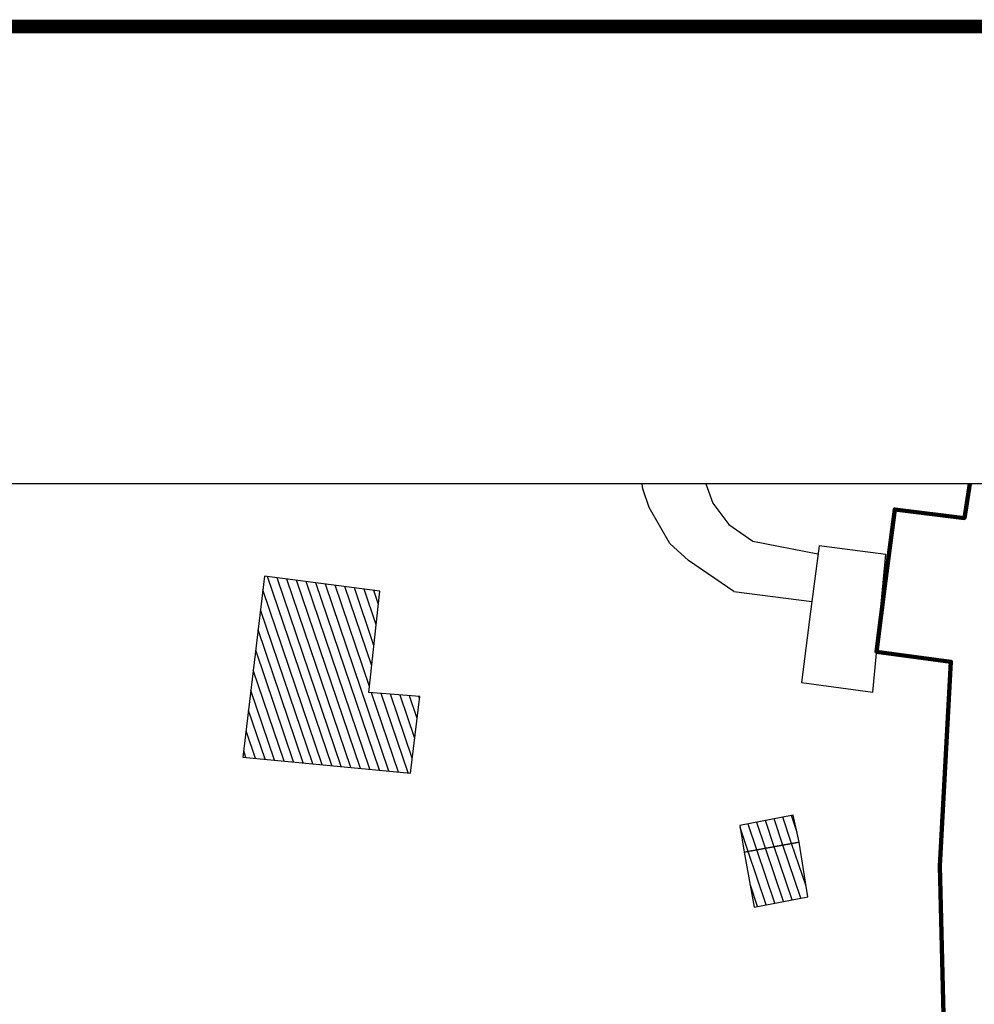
# Model space of a CAD drawing. Header units: centimetres. Extents: x 100159 to 225226, y -81380 to -23241.
# Tile 364 of 365: x 201970 to 208909, y -34995 to -27835. Entities that reach past the tile are written whole.
import ezdxf
from ezdxf.xclip import XClip

# ---------------------------------------------------------------- set-up
doc = ezdxf.new("R2010")
doc.units = ezdxf.units.CM
doc.header["$XCLIPFRAME"] = 2
doc.linetypes.add('DASHDOT', pattern=[25.4, 12.7, -6.35, 0, -6.35])
doc.layers.get('0').update_dxf_attribs({"lineweight": 5})
for name, color, linetype in [('15', 252, 'Continuous'), ('A-Mar-P-TX-légende', 7, 'Continuous'), ('DDL-PLAN MASSE PAYSAGE', 7, 'Continuous')]:
    doc.layers.add(name, color=color, linetype=linetype)
doc.layers.add('22', color=250, linetype='Continuous', lineweight=100)
doc.layers.add('DDL- CLOISONS DOUBLAGES', color=1, linetype='Continuous', lineweight=5)
doc.layers.add('24', color=7, linetype='Continuous', lineweight=15, true_color=0x99ad58)
pattern_1 = [(124.20954, (-395.85695, 19.11394), (-0.49407933, -0.3358963), [])]
pattern_2 = [(301, (197231.24, -32319.92), (60.99453, -15.20764), [22.225, -66.675]), (31, (197227.44, -32335.17), (15.20764, 60.99453), [22.225, -66.675])]

# ---------------------------------------------------------------- blocks, each defined once
blk = doc.blocks.new('17.07 CADASTRE')
at = {"layer": '15'}
h = blk.add_hatch(dxfattribs=at)
h.set_pattern_fill('ANSI31', color=252, scale=0.188172, angle=79.20954)
h.set_pattern_definition(pattern_1)
h.paths.add_polyline_path([(184.111, 336.667), (183, 343.556), (175.111, 342.444), (177, 330.111), (188.333, 332.111), (187.556, 337.333)])
h = blk.add_hatch(dxfattribs=at)
h.set_pattern_fill('ANSI31', color=252, scale=0.188172, angle=79.20954)
h.set_pattern_definition(pattern_1)
h.paths.add_polyline_path([(214.333, 336.333), (211, 334.667), (211.778, 333), (215.222, 334.667)])
h = blk.add_hatch(dxfattribs=at)
h.set_pattern_fill('ANSI31', color=252, scale=0.188172, angle=79.20954)
h.set_pattern_definition(pattern_1)
h.paths.add_polyline_path([(213.444, 329.556), (216.778, 331.222), (215.222, 334.667), (211.778, 333)])
blk.add_line((206.333, 350), (211.653, 350.76))
at = {"color": 0, "linetype": 'DASHDOT'}
for points in [[(206.333, 350), (202.778, 351.222), (201.222, 352), (199.222, 354), (198.444, 355.111), (197.778, 356.889), (197.111, 360.556)], [(200.667, 361), (201.333, 358.222), (203.333, 355.444), (204.778, 354.333), (206.667, 353.667), (211.189, 354.011)]]:
    blk.add_lwpolyline(points, dxfattribs=at)
at = {"color": 0, "linetype": 'Continuous'}
blk.add_lwpolyline([(211.778, 349.889), (212.444, 345.222), (217.333, 345.889), (215.667, 355.222), (211.111, 354.556), (211.778, 349.889)], dxfattribs=at)
for points in [[(184.111, 336.667), (183, 343.556), (175.111, 342.444), (177, 330.111), (188.333, 332.111), (187.556, 337.333)], [(214.333, 336.333), (211, 334.667), (211.778, 333), (215.222, 334.667)], [(213.444, 329.556), (216.778, 331.222), (215.222, 334.667), (211.778, 333)]]:
    blk.add_lwpolyline(points, close=True)
at = {"layer": '22', "color": 0, "linetype": 'Continuous'}
for points in [[(216.132, 353.493), (215.437, 358.355), (220.183, 359.049), (219.025, 369.004), (217.752, 383.705), (217.521, 389.029), (217.289, 406.161), (217.416, 409.778)], [(224.929, 335.667), (221.919, 349.326), (216.826, 348.631), (216.132, 353.493)], [(234.884, 302.908), (224.929, 335.667)]]:
    blk.add_lwpolyline(points, dxfattribs=at)

msp = doc.modelspace()

# ---------------------------------------------------------------- hatches: boundary and pattern name
at = {"layer": '24', "true_color": 0xbeb7b0}
h = msp.add_hatch(dxfattribs=at)
h.set_pattern_fill('CROSS', color=9, scale=7, angle=269.64423)
h.set_pattern_definition([(269.64423, (189904.02, -53120.035), (44.17314, -44.72515), [22.225, -66.675]), (359.64423, (189892.84, -53131.08), (44.72515, 44.17314), [22.225, -66.675])])
edge = h.paths.add_edge_path()
edge.add_line((208626.2, -37538.4), (208491.2, -37353.5))
edge.add_line((208491.2, -37353.5), (208319.1, -37424.4))
edge.add_line((208319.1, -37424.4), (208292.9, -37575.3))
edge.add_line((208292.9, -37575.3), (208014.5, -37743))
edge.add_line((208014.5, -37743), (207409.1, -37932.9))
edge.add_line((207409.1, -37932.9), (202651.3, -38923.4))
edge.add_line((202651.3, -38923.4), (202024.8, -38827.3))
edge.add_line((202024.8, -38827.3), (201696.3, -38615.5))
edge.add_line((201696.3, -38615.5), (199004.8, -34806.1))
edge.add_line((199004.8, -34806.1), (197954, -33318.8))
edge.add_line((197954, -33318.8), (197195.5, -32219.9))
edge.add_line((197195.5, -32219.9), (197014.6, -32439.7))
edge.add_line((197014.6, -32439.7), (201398.8, -38645))
edge.add_arc((202740.4, -37012.2), 2113.3, 230.59302, 280.71036)
edge.add_line((203133.1, -39088.7), (203142.9, -39137.9))
edge.add_line((203142.9, -39137.9), (204203.2, -38915.5))
edge.add_line((204203.2, -38915.5), (204202.9, -38865.9))
edge.add_line((204202.9, -38865.9), (207470.3, -38185.8))
edge.add_line((207470.3, -38185.8), (207483.3, -38234))
edge.add_arc((206827.4, -35693.1), 2624.2, 284.47339, 306.63824)
edge.add_arc((207886.8, -37111.7), 853.7, 306.40776, 330.01275)
h = msp.add_hatch(dxfattribs=at)
h.set_pattern_fill('CROSS', color=9, scale=7, angle=269.64423)
h.set_pattern_definition(pattern_2)
edge = h.paths.add_edge_path()
edge.add_arc((202622.8, -37507.2), 2357.7, 217.28097, 282.71654, ccw=False)
edge.add_line((200746.8, -38935.3), (196554.2, -33001.3))
edge.add_line((196554.2, -33001.3), (196982.1, -32479.6))
edge.add_line((196982.1, -32479.6), (201361.8, -38679.3))
edge.add_arc((202740.4, -37012.2), 2163.3, 230.41353, 280.72256)
edge.add_line((203142.9, -39137.7), (203141.8, -39807.1))
h = msp.add_hatch(dxfattribs=at)
h.set_pattern_fill('CROSS', color=9, scale=7, angle=269.64423)
h.set_pattern_definition(pattern_2)
edge = h.paths.add_edge_path()
edge.add_arc((195857.2, -36224.4), 900.5, 187.29344, 225.46372)
edge.add_line((195225.6, -36866.3), (197694.3, -38830.1))
edge.add_arc((196819, -39930.4), 1406, -11.40946, 51.49777, ccw=False)
edge.add_arc((198426.8, -40242.8), 232.2, 171.50106, 258.43865)
edge.add_line((198380.3, -40470.3), (203005.1, -40470.3))
edge.add_line((203005.1, -40470.3), (203004.3, -42469.5))
edge.add_line((203004.3, -42469.5), (203004.4, -42840))
edge.add_line((203004.4, -42840), (198903.9, -42840.3))
edge.add_line((198903.9, -42840.3), (198612.8, -42840.3))
edge.add_line((198612.8, -42840.3), (196598.6, -42840.4))
edge.add_line((196598.6, -42840.4), (196598.6, -43051.2))
edge.add_line((196598.6, -43051.2), (196598.6, -43941.7))
edge.add_line((196598.6, -43941.7), (197815.6, -43941.8))
edge.add_line((197815.6, -43941.8), (197815.6, -44170.7))
edge.add_line((197815.6, -44170.7), (196908.8, -44170.7))
edge.add_line((196908.8, -44170.7), (196909.1, -46334.8))
edge.add_line((196909.1, -46334.8), (196636.6, -46334.8))
edge.add_line((196636.6, -46334.8), (196636.6, -45834.8))
edge.add_line((196636.6, -45834.8), (194420.4, -45834.9))
edge.add_line((194420.4, -45834.9), (194420.4, -45184.9))
edge.add_line((194420.4, -45184.9), (194144.4, -45184.9))
edge.add_line((194144.4, -45184.9), (195106.9, -43539.5))
edge.add_line((195106.9, -43539.5), (195246.4, -43300.5))
edge.add_line((195246.4, -43300.5), (195591.4, -43300.5))
edge.add_line((195591.4, -43300.5), (195591.4, -43050.5))
edge.add_line((195591.4, -43050.5), (195395, -43050.5))
edge.add_line((195395, -43050.5), (195402.6, -43032.7))
edge.add_line((195402.6, -43032.7), (195877.8, -42220.2))
edge.add_line((195877.8, -42220.2), (196130.7, -41789.2))
edge.add_line((196130.7, -41789.2), (196317.3, -41470.2))
edge.add_line((196317.3, -41470.2), (196463.5, -41220.2))
edge.add_line((196463.5, -41220.2), (196715.6, -40789.2))
edge.add_line((196715.6, -40789.2), (196902.1, -40470.2))
edge.add_line((196902.1, -40470.2), (197498.8, -40470.2))
edge.add_arc((196603.8, -39927.1), 1046.8, 328.74983, 403.80909)
edge.add_line((197359.3, -39202.5), (194778.9, -37149.9))
edge.add_arc((195716.3, -36251.5), 1298.4, 142.50716, 223.78492, ccw=False)
edge.add_line((194686.1, -35461.3), (196600, -33066))
edge.add_line((196600, -33066), (197196.2, -33909.8))
edge.add_arc((197309.8, -34648.5), 747.4, 98.74138, 234.6397)
edge.add_line((196877.3, -35258), (199519.7, -37394.1))
edge.add_line((199519.7, -37394.1), (199609.7, -37325.3))
edge.add_line((199609.7, -37325.3), (200746.8, -38935.3))
edge.add_arc((202622.2, -37510.1), 2355.5, 217.23535, 277.06229)
edge.add_line((202911.8, -39847.7), (202053.8, -40030))
edge.add_line((202053.8, -40030), (201985.6, -40120.2))
edge.add_line((201985.6, -40120.2), (201654.8, -40119.9))
edge.add_line((201654.8, -40119.9), (199717.7, -40120.3))
edge.add_line((199717.7, -40120.3), (194964, -36338.7))
edge = h.paths.add_edge_path(flags=16)
edge.add_line((201765.9, -41720.2), (201765.8, -42220.2))
edge.add_line((201765.8, -42220.2), (201905.6, -42220.2))
edge.add_line((201905.6, -42220.2), (201905.6, -41071.7))
edge.add_line((201905.6, -41071.7), (201765.9, -41070.2))
edge.add_line((201765.9, -41070.2), (201765.9, -41570.2))
edge.add_line((201765.9, -41570.2), (197765.9, -41570.2))
edge.add_line((197765.9, -41570.2), (197765.9, -41070.2))
edge.add_line((197765.9, -41070.2), (197701.5, -41069.2))
edge.add_line((197701.5, -41069.2), (197116.1, -42069.7))
edge.add_arc((197202.4, -42120.2), 100, 149.66716, 269.99948)
edge.add_line((197202.4, -42220.2), (197515.8, -42220.2))
edge.add_line((197515.8, -42220.2), (197515.9, -41720.2))
edge.add_line((197515.9, -41720.2), (201765.9, -41720.2))
at = {"layer": 'A-Mar-P-TX-légende', "true_color": 0x515c2d}
h = msp.add_hatch(dxfattribs=at)
h.set_pattern_fill('AR-CONC', color=59, scale=0.45, angle=-31.35577)
h.set_pattern_definition([(50, (200765.85, -42220.186), (81.9831, -7.1726), [8.5725, -94.2975]), (355, (200765.85, -42220.19), (-15.85954, 85.9756), [6.858, -75.43826]), (100.45144, (200772.68, -42220.78), (66.12356, 78.803), [7.2855, -80.1406]), (46.1842, (200765.85, -42197.33), (121.9856, -18.919), [12.8587, -141.4462]), (96.6356, (200776.01, -42198.9), (106.8319, 111.3418), [10.9283, -120.211]), (351.1842, (200765.85, -42197.33), (106.8319, 111.3418), [10.287, -113.1569]), (21, (200777.28, -42203.04), (68.22648, -46.01934), [8.5725, -94.2975]), (326, (200777.28, -42203.04), (27.8109, 82.8846), [6.858, -75.438]), (71.45144, (200782.96, -42206.876), (96.0374, 36.86525), [7.2855, -80.1405]), (37.5, (200765.847, -42220.186), (1.38987, 38.04977), [0, -74.5236, 0, -76.581, 0, -75.72375]), (7.5, (200765.847, -42220.186), (30.06885, 45.08126), [0, -43.6626, 0, -72.8091, 0, -28.86075]), (327.5, (200740.358, -42220.186), (61.01577, -2.577935), [0, -28.575, 0, -89.154, 0, -118.3005]), (317.5, (200728.93, -42220.186), (66.65813, 11.44192), [0, -37.1475, 0, -59.2074, 0, -84.0105])])
edge = h.paths.add_edge_path()
edge.add_line((203133.1, -39088.7), (203143.4, -39137.7))
edge.add_arc((202740.8, -37011.4), 2164.2, 230.41902, 280.72251, ccw=False)
edge.add_line((201361.8, -38679.3), (196981.6, -32479.8))
edge.add_line((196981.6, -32479.8), (197015.2, -32440.6))
edge.add_line((197015.2, -32440.6), (201398.8, -38645))
edge.add_arc((202740.4, -37012.2), 2113.3, 230.59302, 280.71036)

# ---------------------------------------------------------------- linework, layer by layer
at = {"layer": 'DDL- CLOISONS DOUBLAGES', "const_width": 100}
msp.add_lwpolyline([(225175.9, -27884.5), (181889, -27884.5), (181889, -81330), (225175.9, -81330)], close=True, dxfattribs=at)

# ---------------------------------------------------------------- block references
at = {"layer": 'DDL-PLAN MASSE PAYSAGE', "linetype": 'ByBlock'}
ref = msp.add_blockref('17.07 CADASTRE', (176094.2, -61986.4), dxfattribs=dict(at, xscale=106.2859075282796, yscale=106.2859075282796, zscale=106.2859075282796, rotation=344.5125640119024))
XClip(ref).set_block_clipping_path([(36.599704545, 85.9239172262), (419.7690201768, 192.095693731), (361.9471425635, 400.7723308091), (-21.2221730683, 294.6005543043)])

doc.saveas('drawing.dxf')
